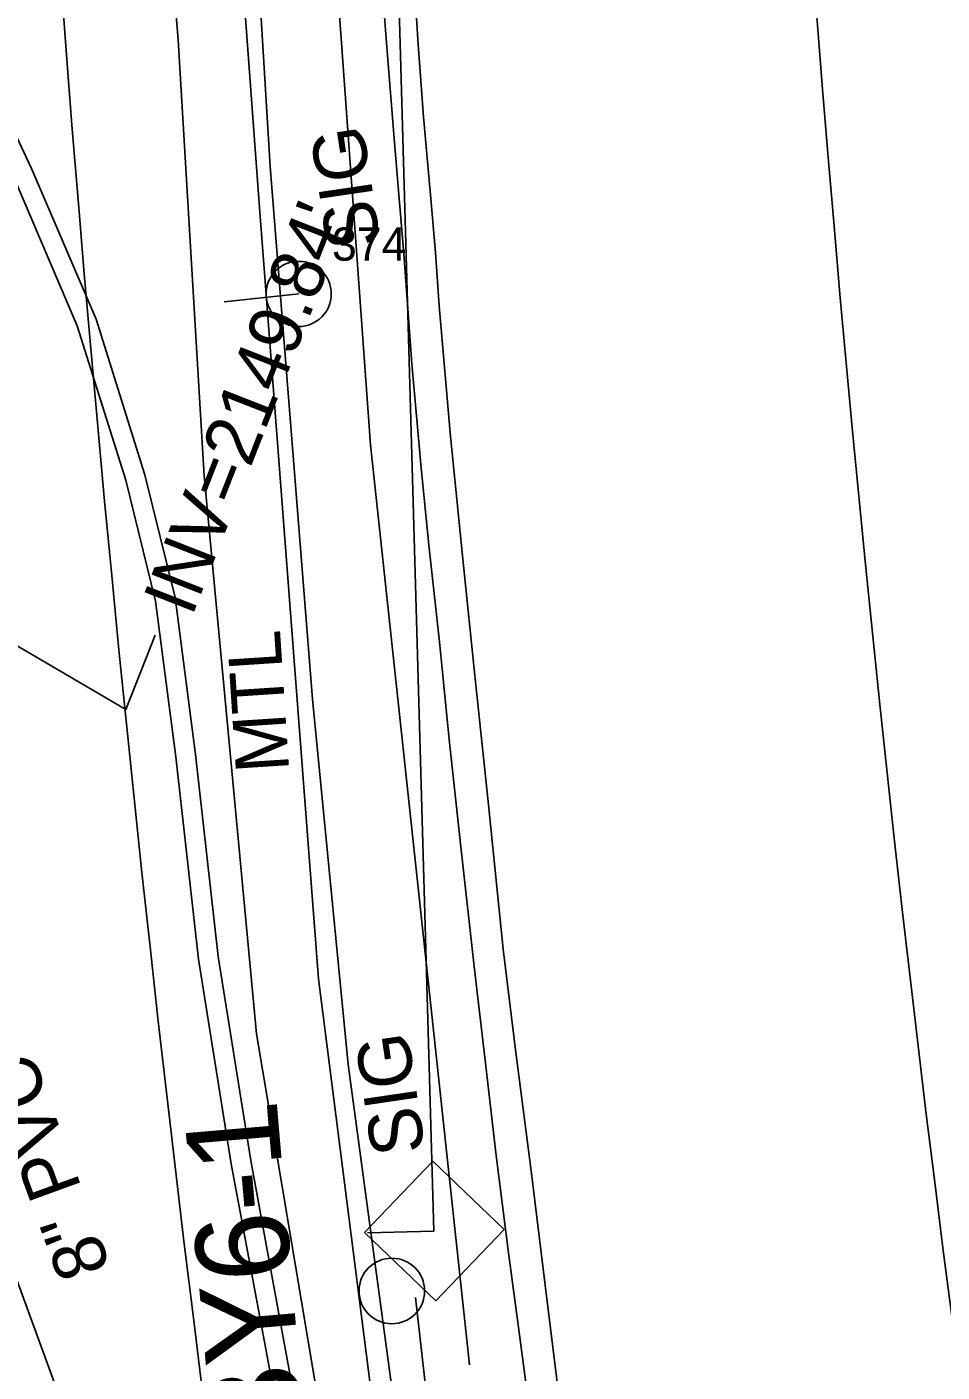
# Model space of a CAD drawing. Extents: x 945964 to 948456, y 631061 to 636061.
# Drawn here: x 946755.3 to 946824.1, y 632629.6 to 632730.8 of the extents above; entities that cross this region are included whole.
import ezdxf

# ---------------------------------------------------------------- set-up
doc = ezdxf.new("R2010")
doc.units = 0
for name, color, linetype in [('CTL Supplemental Horizontal and Vertical CELL', 7, 'Continuous'), ('Exist Guardrail', 7, 'Continuous'), ('Exist Guardrail Text', 7, 'Continuous'), ('Exist Horizontal Alignment', 7, 'Continuous'), ('Exist Horizontal Baseline Alignment', 7, 'Continuous'), ('Exist Horizontal Baseline Alignment Station Label', 7, 'Continuous'), ('Exist Horizontal Baseline Alignment Tick small', 7, 'Continuous'), ('Exist Right of Way Line', 7, 'Continuous'), ('Exist Roads Curbs', 7, 'Continuous'), ('Exist Roads EOP', 7, 'Continuous'), ('Exist Structure Minor Pipes RCP 15 Inch Invert', 7, 'Continuous'), ('Exist Utilities Other Pole CELL', 7, 'Continuous'), ('Exist Utilities Other Pole Text', 7, 'Continuous'), ('Exist Utilities Power Pole CELL', 7, 'Continuous'), ('Exist Utilities Power Pole Cogo Number', 7, 'Continuous'), ('Exist Utilities Sanitary Sewer UG Line', 7, 'Continuous'), ('Exist Utilities Sanitary Sewer UG Line Text', 7, 'Continuous'), ('Exist Utilities Water UG Line SUE', 7, 'Continuous'), ('Exist Vegetation Hedge Row', 7, 'Continuous')]:
    doc.layers.add(name, color=color, linetype=linetype)

# ---------------------------------------------------------------- blocks, each defined once
blk = doc.blocks.new('EXIST UTILITIES POWER POLE')
at = {"layer": 'Exist Utilities Power Pole CELL'}
for q in [(0, 0.1125), (0, 0)]:
    blk.add_line((0, 0), q, dxfattribs=at)
blk.add_circle((0, 0), 0.049, dxfattribs=at)
blk = doc.blocks.new('EXIST UTILITIES OTHER POLE')
at = {"layer": 'Exist Utilities Other Pole CELL'}
blk.add_circle((0, 0), 0.0493, dxfattribs=at)
blk = doc.blocks.new('CTL SUPPLEMENTAL HORIZONTAL AND VERTICAL')
at = {"layer": 'CTL Supplemental Horizontal and Vertical CELL'}
blk.add_line((0, 0), (0, 0), dxfattribs=at)
blk.add_lwpolyline([(-0.0735, 0.074), (0.07475, 0.074), (0.07475, -0.0745), (-0.0735, -0.0745)], close=True, dxfattribs=at)

msp = doc.modelspace()

# ---------------------------------------------------------------- linework, layer by layer
at = {"layer": 'Exist Guardrail'}
msp.add_lwpolyline([(946786.09, 632606.02), (946784.11, 632618.62), (946779.5, 632652.76), (946776.8, 632680.24), (946773.62, 632720.28), (946771.95, 632747.96), (946771.7, 632750.05), (946765.22, 632765.95), (946756.97, 632786.73), (946749.63, 632803.73), (946744.23, 632816.47)], dxfattribs=at)
at = {"layer": 'Exist Horizontal Alignment'}
msp.add_arc((948718.82, 632879.65), 1909.86, 158.53343, 198.31343, dxfattribs=at)
at = {"layer": 'Exist Horizontal Baseline Alignment'}
msp.add_line((946785.93, 632640.23), (946772.39, 633118.89), dxfattribs=at)
at = {"layer": 'Exist Horizontal Baseline Alignment Tick small'}
msp.add_line((946785.93, 632640.23), (946780.94, 632640.09), dxfattribs=at)
at = {"layer": 'Exist Right of Way Line'}
msp.add_arc((948848.33, 632890.69), 2096.28, 158.90258, 198.31343, dxfattribs=at)
at = {"layer": 'Exist Roads Curbs'}
for points in [[(946706.28, 632768.36), (946715.37, 632764.32), (946723.38, 632760.03), (946729.96, 632755.05), (946736.31, 632749.23), (946744.84, 632739.34), (946751.41, 632729.22), (946755.7, 632720.14), (946760.54, 632708.81), (946764.21, 632697.09), (946766.49, 632687.88), (946768.02, 632676.08), (946769.73, 632660.88), (946772.17, 632645.55), (946774.65, 632631.96)], [(946781.91, 632735.45), (946782.36, 632729.58), (946783, 632721.77), (946783.69, 632713.39), (946784.27, 632705.44), (946784.97, 632697.62), (946785.56, 632691.81), (946786.35, 632684.55), (946787.07, 632677.19), (946787.98, 632668.91), (946788.96, 632660.12), (946789.75, 632653.29), (946790.6, 632645.91), (946791.53, 632638.6), (946792.31, 632632.8), (946793.35, 632625.03), (946793.94, 632619.43), (946794.76, 632613.03), (946796.35, 632599.96)], [(946860.47, 632264.27), (946846.87, 632312.1), (946834.34, 632358.96), (946823.14, 632403.05), (946812.28, 632448.23), (946801.21, 632497.13), (946791.73, 632541.95), (946783.55, 632583.95), (946774.65, 632631.96)]]:
    msp.add_lwpolyline(points, dxfattribs=at)
at = {"layer": 'Exist Roads EOP'}
for points in [[(946778.79, 632883.34), (946779.22, 632850.59), (946779.6, 632833.51), (946780.05, 632804.54), (946781.57, 632776.84), (946783.34, 632749.53), (946783.75, 632743.13), (946784.34, 632735.87), (946784.75, 632729.45), (946785.15, 632724.02), (946785.67, 632718.16), (946786.06, 632713.81), (946786.33, 632709.8), (946787.19, 632699.99), (946788.15, 632690.29), (946789.01, 632682.01), (946790.04, 632672.28), (946791.13, 632661.42), (946792.08, 632653.67), (946793.21, 632644.97), (946794.29, 632636.17), (946795.44, 632626.85), (946796.65, 632617.54), (946798.85, 632600.3)], [(946705.43, 632767.12), (946714.71, 632762.97), (946722.57, 632758.76), (946729, 632753.89), (946735.23, 632748.18), (946743.64, 632738.44), (946750.1, 632728.49), (946754.33, 632719.53), (946759.13, 632708.29), (946762.77, 632696.69), (946765.01, 632687.6), (946766.53, 632675.9), (946768.25, 632660.68), (946770.69, 632645.3), (946773.24, 632631.64)], [(946859.08, 632264.23), (946845.55, 632311.93), (946832.94, 632358.58), (946821.75, 632402.62), (946810.78, 632447.87), (946799.75, 632496.97), (946790.3, 632541.48), (946782.12, 632583.88), (946773.24, 632631.64)]]:
    msp.add_lwpolyline(points, dxfattribs=at)
at = {"layer": 'Exist Structure Minor Pipes RCP 15 Inch Invert'}
msp.add_lwpolyline([(946748.31, 632687.92), (946762.79, 632679.46), (946764.98, 632685.05)], dxfattribs=at)
at = {"layer": 'Exist Utilities Sanitary Sewer UG Line'}
msp.add_lwpolyline([(946773.84, 632583.86), (946722.19, 632725.3)], dxfattribs=at)
at = {"layer": 'Exist Utilities Water UG Line SUE'}
for points in [[(946788.6, 632630.18), (946781.16, 632699.34), (946773.28, 632808.46), (946771.79, 632854.84), (946771.8, 632932.21), (946773, 633009.71), (946780.55, 633091.42), (946784.9, 633156.63), (946798.66, 633233.47), (946810, 633290.7), (946821.3, 633337.55), (946829.57, 633363.16), (946855.21, 633460.81), (946878.65, 633533.2), (946897.38, 633594.69), (946885.48, 633607.31), (946857.92, 633638.18)], [(946869.56, 632263.64), (946860.08, 632291.03), (946850.06, 632323.19), (946838.38, 632362.69), (946830.3, 632393.58), (946824.35, 632418.53), (946810.61, 632477.06), (946803.31, 632514.82), (946796.66, 632548.02), (946789.2, 632593.96), (946784.55, 632635.25)]]:
    msp.add_lwpolyline(points, dxfattribs=at)
at = {"layer": 'Exist Vegetation Hedge Row'}
msp.add_lwpolyline([(946777.44, 632626.3), (946772.59, 632655.07), (946768.68, 632697.03), (946766.71, 632729.81), (946764.2, 632760.14), (946761.46, 632805.84), (946761.66, 632813.33), (946763.11, 632814.67), (946765.8, 632814.42), (946766.12, 632811.2), (946769.19, 632766.44), (946772.8, 632717.52), (946777.27, 632659.19), (946782.33, 632619.48)], dxfattribs=at)

# ---------------------------------------------------------------- block references
at = {"layer": 'CTL Supplemental Horizontal and Vertical CELL', "xscale": 50, "yscale": 49.99999999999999, "rotation": 46.23986634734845}
msp.add_blockref('CTL SUPPLEMENTAL HORIZONTAL AND VERTICAL', (946785.93, 632640.23), dxfattribs=at)
at = {"layer": 'Exist Utilities Other Pole CELL', "xscale": 50, "yscale": 50}
msp.add_blockref('EXIST UTILITIES OTHER POLE', (946782.77, 632635.73), dxfattribs=at)
at = {"layer": 'Exist Utilities Power Pole CELL', "xscale": 49.99999999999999, "yscale": 49.99999999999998, "rotation": 96.1349670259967}
msp.add_blockref('EXIST UTILITIES POWER POLE', (946775.77, 632710.7), dxfattribs=at)

# ---------------------------------------------------------------- texts
at = {"layer": 'Exist Guardrail Text'}
msp.add_text('MTL', height=4, rotation=93.7486, dxfattribs=at).set_placement((946775.06, 632674.83))
at = {"layer": 'Exist Horizontal Baseline Alignment Station Label'}
msp.add_text('-BY6-1', height=7, rotation=94.9105, dxfattribs=at).set_placement((946776.59, 632621.19))
at = {"layer": 'Exist Structure Minor Pipes RCP 15 Inch Invert'}
msp.add_text("INV=2149.84'", height=4, rotation=68.6189, dxfattribs=at).set_placement((946767.74, 632686.35))
at = {"layer": 'Exist Utilities Other Pole Text'}
for p in [(946781.92, 632714.43), (946785.29, 632646.25)]:
    msp.add_text('SIG', height=4, rotation=98.3893, dxfattribs=at).set_placement(p)
at = {"layer": 'Exist Utilities Power Pole Cogo Number'}
msp.add_text('374', height=2.5, dxfattribs=at).set_placement((946778.28, 632713.2))
at = {"layer": 'Exist Utilities Sanitary Sewer UG Line Text'}
msp.add_text('8" PVC', height=4, rotation=110.0633, dxfattribs=at).set_placement((946761.67, 632637.5))

doc.saveas('drawing.dxf')
